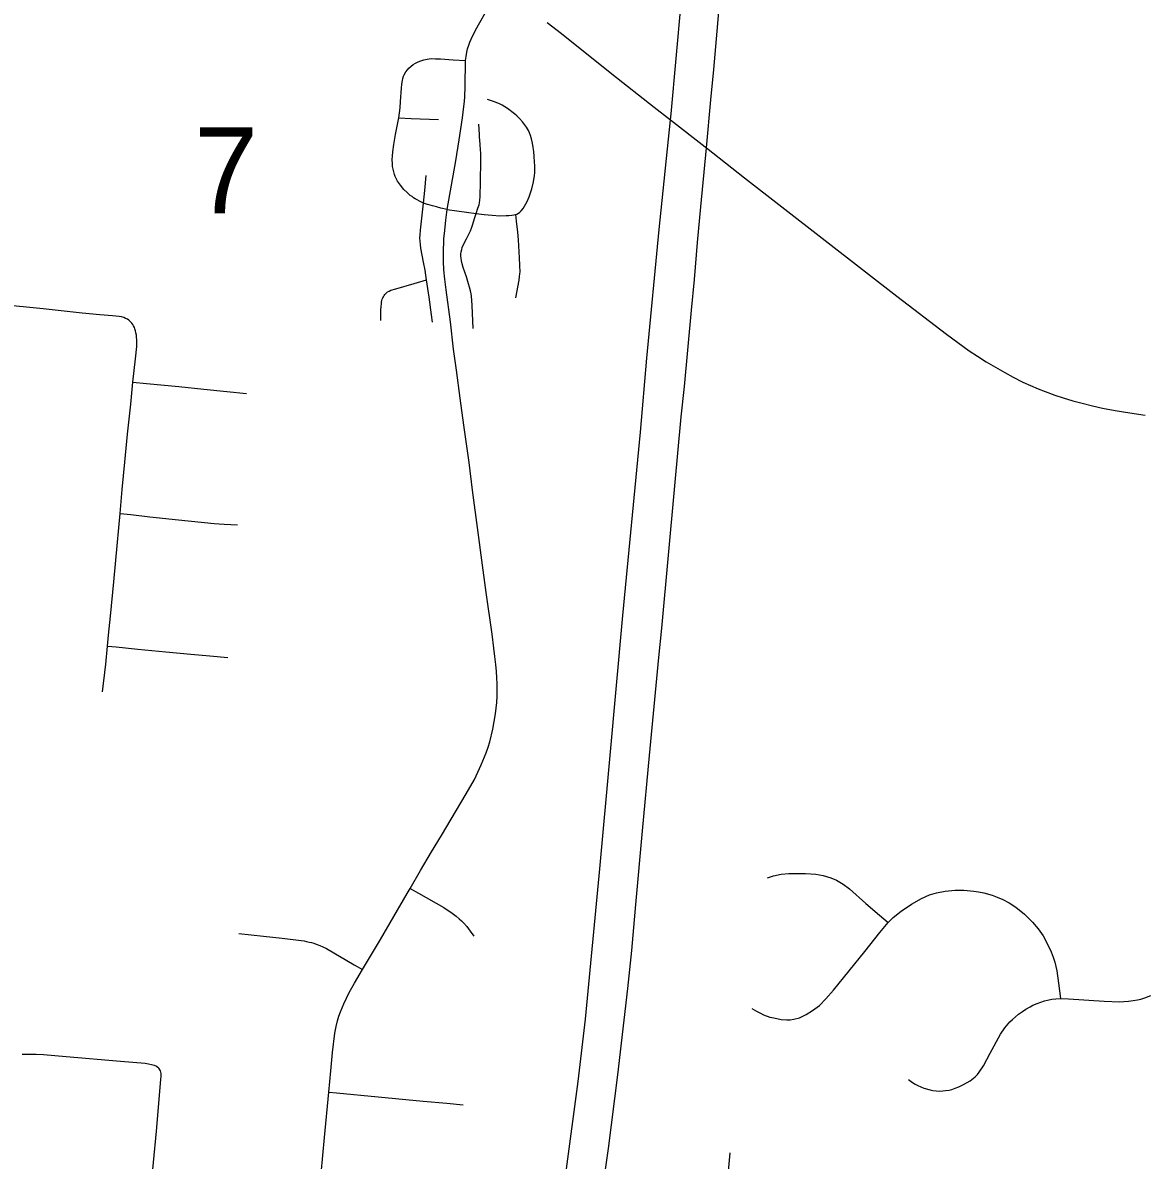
# Model space of a CAD drawing. Extents: x 0 to 34, y 0 to 22.
# Drawn here: x 4.021 to 4.566, y 16.47 to 17.023 of the extents above; entities that cross this region are included whole.
import ezdxf

# ---------------------------------------------------------------- set-up
doc = ezdxf.new("R2010")
doc.units = 0
for name, color, linetype in [('GM_X_City_Street', 7, 'Continuous'), ('GM_X_County_Road', 7, 'Continuous'), ('GM_X_Interstate_Route', 7, 'Continuous'), ('GM_X_Section_Text', 7, 'Continuous')]:
    doc.layers.add(name, color=color, linetype=linetype)

msp = doc.modelspace()

# ---------------------------------------------------------------- linework, layer by layer
at = {"layer": 'GM_X_City_Street'}
msp.add_line((4.22747, 16.93228), (4.24148, 16.93032), dxfattribs=at)
for points in [[(4.16624, 16.46393), (4.16781, 16.48144), (4.16993, 16.50342), (4.17093, 16.51375), (4.17183, 16.52271), (4.17298, 16.53216), (4.17356, 16.53536), (4.17422, 16.53816), (4.17487, 16.5403), (4.1757, 16.54251), (4.17734, 16.54638), (4.17858, 16.54918), (4.17989, 16.55189), (4.18244, 16.55641), (4.18634, 16.56298), (4.19502, 16.5777), (4.20799, 16.59994), (4.20943, 16.60241), (4.21449, 16.61113), (4.2198, 16.62021), (4.22469, 16.62817), (4.22937, 16.63616), (4.23676, 16.6484), (4.2408, 16.65543), (4.24401, 16.66245), (4.24639, 16.66829), (4.24738, 16.67108), (4.24812, 16.67363), (4.24968, 16.67979), (4.251, 16.68728), (4.25133, 16.69007), (4.25157, 16.6927), (4.25174, 16.69591), (4.25182, 16.69878), (4.25174, 16.70191), (4.25165, 16.7047), (4.25149, 16.70782), (4.25116, 16.71119), (4.25067, 16.71506), (4.25017, 16.71908), (4.24935, 16.72591), (4.24647, 16.74613), (4.24425, 16.76183), (4.24245, 16.77539), (4.23969, 16.79591), (4.23809, 16.80942), (4.23562, 16.82743), (4.23382, 16.84058), (4.23192, 16.85423), (4.23061, 16.8645), (4.22904, 16.87774), (4.22691, 16.89319), (4.22625, 16.89837), (4.22584, 16.90289), (4.22568, 16.90709), (4.22568, 16.91103), (4.22592, 16.9181), (4.22625, 16.92204), (4.22674, 16.92714), (4.22747, 16.93228), (4.2316, 16.95599), (4.23332, 16.96618), (4.23488, 16.97687), (4.23562, 16.98238), (4.23587, 16.98468), (4.23603, 16.98723), (4.2362, 16.99191), (4.23644, 17.00462), (4.23661, 17.00663), (4.23694, 17.00869), (4.23735, 17.01033), (4.23793, 17.01218), (4.2385, 17.01362), (4.23904, 17.01498), (4.24126, 17.01932), (4.2482, 17.0317)], [(4.20392, 16.9768), (4.20431, 16.9792), (4.20456, 16.98171), (4.20476, 16.98471), (4.20528, 16.99129), (4.20546, 16.9931), (4.20571, 16.99502), (4.20591, 16.99597), (4.20624, 16.997), (4.20653, 16.99769), (4.20731, 16.99909), (4.20813, 17.00012), (4.20887, 17.00094), (4.2099, 17.00189), (4.21099, 17.00275), (4.21212, 17.00341), (4.21344, 17.00407), (4.21462, 17.00452), (4.21614, 17.00497), (4.2177, 17.00535), (4.21874, 17.0055), (4.21967, 17.00557), (4.22182, 17.00555), (4.22416, 17.00542), (4.2304, 17.00501), (4.23644, 17.00462)], [(4.26076, 16.92987), (4.26137, 16.93008), (4.26211, 16.93045), (4.26281, 16.93098), (4.26347, 16.93164), (4.26429, 16.93275), (4.26503, 16.9339), (4.26627, 16.93617), (4.26727, 16.93843), (4.26799, 16.94031), (4.26856, 16.94229), (4.26935, 16.94573), (4.26984, 16.94874), (4.27, 16.95005), (4.27009, 16.95125), (4.27009, 16.95342), (4.26995, 16.95546), (4.26976, 16.95799), (4.26951, 16.9604), (4.26922, 16.96247), (4.26889, 16.96456), (4.26844, 16.96653), (4.26795, 16.96822), (4.26743, 16.96958), (4.26696, 16.97064), (4.26655, 16.97147), (4.26605, 16.97229), (4.26556, 16.97294), (4.26404, 16.97488), (4.26264, 16.97648), (4.26129, 16.97775), (4.26018, 16.97869), (4.25679, 16.98139), (4.25553, 16.98223), (4.25415, 16.98302), (4.25258, 16.98376), (4.25163, 16.98417), (4.25046, 16.98462), (4.24703, 16.98573)], [(4.21604, 16.93543), (4.21409, 16.93629), (4.21281, 16.9369), (4.21195, 16.9374), (4.21117, 16.93794), (4.21039, 16.93851), (4.20953, 16.93913), (4.208, 16.94048), (4.20649, 16.94201), (4.20472, 16.94414), (4.20341, 16.94599), (4.20267, 16.94731), (4.20221, 16.94833), (4.20188, 16.9492), (4.20151, 16.95055), (4.2012, 16.95184), (4.20098, 16.95322), (4.20085, 16.95441), (4.20082, 16.9566), (4.20089, 16.95826), (4.20106, 16.96021), (4.20156, 16.96387), (4.20242, 16.96872), (4.2032, 16.97283), (4.20392, 16.9768)], [(4.20392, 16.9768), (4.20992, 16.97655), (4.22327, 16.97597)], [(4.24148, 16.93032), (4.24243, 16.93297), (4.24292, 16.93462), (4.24312, 16.93556), (4.24329, 16.93687), (4.24341, 16.93835), (4.24353, 16.94053), (4.24367, 16.94376), (4.24388, 16.95796), (4.2438, 16.9596), (4.24371, 16.96125), (4.2435, 16.96388), (4.2433, 16.96598), (4.24317, 16.96746), (4.24309, 16.96869), (4.24291, 16.97379)], [(4.21604, 16.93543), (4.21661, 16.94154), (4.2173, 16.94887)], [(4.2175, 16.89806), (4.21717, 16.90042), (4.21676, 16.90281), (4.21602, 16.90671), (4.21475, 16.91354), (4.21446, 16.91534), (4.21431, 16.91682), (4.21423, 16.91843), (4.21429, 16.92003), (4.21443, 16.92222), (4.21604, 16.93543)], [(4.22747, 16.93228), (4.22441, 16.933), (4.22231, 16.93349), (4.22034, 16.93399), (4.21919, 16.93432), (4.21792, 16.93473), (4.21604, 16.93543)], [(4.24006, 16.87445), (4.23961, 16.88562), (4.23946, 16.88813), (4.23927, 16.89023), (4.23911, 16.89134), (4.23882, 16.89282), (4.23833, 16.89455), (4.23784, 16.89611), (4.23677, 16.89952), (4.23525, 16.90408), (4.23471, 16.90589), (4.23438, 16.90736), (4.23418, 16.9086), (4.2341, 16.90967), (4.23413, 16.91066), (4.23426, 16.91172), (4.23451, 16.91288), (4.23479, 16.91378), (4.23541, 16.91522), (4.23677, 16.91801), (4.23885, 16.92195), (4.23935, 16.92319), (4.23979, 16.92459), (4.24091, 16.92837), (4.24148, 16.93032)], [(4.24148, 16.93032), (4.24537, 16.92985), (4.24926, 16.9295), (4.25309, 16.92927), (4.25611, 16.9293), (4.25738, 16.92938), (4.25894, 16.9295), (4.25976, 16.92962), (4.26076, 16.92987)], [(4.26081, 16.88938), (4.26238, 16.89798), (4.26266, 16.89977), (4.26278, 16.90103), (4.26286, 16.90206), (4.26285, 16.90282), (4.26283, 16.90408), (4.26277, 16.90513), (4.26254, 16.90886), (4.26211, 16.91748), (4.26178, 16.9213), (4.26114, 16.92668), (4.26076, 16.92987)], [(4.19525, 16.8784), (4.19528, 16.88329), (4.19536, 16.88514), (4.1955, 16.88639), (4.19561, 16.8872), (4.19577, 16.8881), (4.19597, 16.88875), (4.19622, 16.88933), (4.19647, 16.88991), (4.1968, 16.89044), (4.19717, 16.89102), (4.19799, 16.89184), (4.19852, 16.89223), (4.19927, 16.89266), (4.20015, 16.89305), (4.20252, 16.89377), (4.2114, 16.89631), (4.2175, 16.89806)], [(4.22029, 16.87749), (4.21977, 16.88116), (4.21865, 16.88976), (4.2175, 16.89806)], [(4.07371, 16.87771), (4.07283, 16.87845), (4.07215, 16.87895), (4.07131, 16.8794), (4.07043, 16.87977), (4.06933, 16.88006), (4.06812, 16.88026), (4.065, 16.88059), (4.05883, 16.88117), (4.0502, 16.88199), (4.03121, 16.88396), (4.00989, 16.88604)], [(4.06014, 16.69798), (4.06162, 16.71138), (4.06249, 16.72018), (4.06302, 16.72552), (4.06392, 16.73472), (4.06549, 16.75141), (4.06647, 16.76193), (4.06866, 16.78464), (4.06968, 16.79621), (4.07091, 16.80945), (4.07223, 16.82309), (4.07379, 16.83773), (4.07487, 16.84842), (4.07609, 16.85967), (4.07669, 16.86567), (4.07678, 16.86694), (4.07678, 16.86789), (4.07678, 16.86896), (4.07665, 16.87032), (4.07653, 16.8713), (4.07632, 16.87237), (4.07607, 16.8734), (4.07583, 16.87426), (4.07554, 16.875), (4.07517, 16.87574), (4.07476, 16.8764), (4.07427, 16.8771), (4.07371, 16.87771)], [(4.07487, 16.84842), (4.08148, 16.84776), (4.09716, 16.84622), (4.10927, 16.84497), (4.12045, 16.84382), (4.12999, 16.84283)], [(4.06866, 16.78464), (4.07381, 16.78405), (4.0831, 16.78299), (4.097, 16.78143), (4.11434, 16.7797), (4.11919, 16.77937), (4.12569, 16.77904)], [(4.06249, 16.72018), (4.06663, 16.71976), (4.07715, 16.71869), (4.0908, 16.71737), (4.10296, 16.71631), (4.11217, 16.71549), (4.12101, 16.71463)], [(4.38301, 16.60765), (4.38599, 16.60858), (4.38964, 16.60937), (4.39337, 16.60972), (4.39741, 16.60972), (4.40147, 16.60965), (4.40645, 16.60929), (4.41014, 16.60867), (4.41374, 16.60763), (4.41661, 16.60642), (4.41985, 16.60455), (4.42284, 16.6023), (4.43072, 16.59518), (4.43737, 16.58951), (4.44166, 16.58585)], [(4.20943, 16.60241), (4.21347, 16.60012), (4.22577, 16.59311), (4.22996, 16.59042), (4.23178, 16.58902), (4.23336, 16.58769), (4.23446, 16.58668), (4.23559, 16.58552), (4.237, 16.58392), (4.23869, 16.58162), (4.24041, 16.57919)], [(4.37546, 16.54414), (4.37777, 16.54278), (4.37957, 16.5418), (4.38116, 16.54104), (4.38418, 16.53995), (4.38614, 16.53949), (4.38962, 16.53878), (4.39238, 16.53853), (4.39397, 16.53862), (4.3959, 16.53887), (4.3985, 16.53962), (4.40177, 16.54113), (4.40495, 16.54306), (4.40827, 16.54555), (4.41141, 16.54873), (4.41501, 16.55308), (4.43031, 16.57182), (4.43767, 16.58104), (4.44166, 16.58585), (4.44414, 16.58828), (4.44789, 16.59144), (4.45301, 16.59481), (4.45783, 16.59749), (4.4617, 16.59924), (4.46515, 16.60031), (4.46932, 16.60111), (4.47419, 16.60158), (4.47845, 16.60161), (4.48331, 16.60118), (4.48552, 16.60084), (4.48811, 16.6003), (4.49218, 16.59912), (4.49456, 16.59816), (4.49728, 16.59702), (4.50034, 16.5954), (4.5037, 16.59331), (4.50781, 16.58997), (4.51172, 16.58607), (4.51448, 16.58285), (4.51687, 16.57934), (4.51923, 16.57506), (4.52078, 16.5717), (4.52178, 16.56902), (4.52258, 16.56657), (4.5235, 16.56242), (4.52436, 16.55634), (4.52539, 16.54892)], [(4.1263, 16.58054), (4.13822, 16.57922), (4.14728, 16.57825), (4.15647, 16.57717), (4.15797, 16.57692), (4.15916, 16.57667), (4.16039, 16.57639), (4.16161, 16.5761), (4.16265, 16.57581), (4.16384, 16.5754), (4.16563, 16.5747), (4.16711, 16.57404), (4.16889, 16.57318), (4.18232, 16.56533), (4.18634, 16.56298)], [(4.45145, 16.50968), (4.45345, 16.50819), (4.45478, 16.5074), (4.45612, 16.50661), (4.45898, 16.50539), (4.46196, 16.50453), (4.46339, 16.5042), (4.46503, 16.50406), (4.46662, 16.50398), (4.46814, 16.50405), (4.46951, 16.5042), (4.47122, 16.50449), (4.47257, 16.50482), (4.47421, 16.50533), (4.4759, 16.50607), (4.47817, 16.50713), (4.48141, 16.50897), (4.48383, 16.51092), (4.48496, 16.51201), (4.48591, 16.51322), (4.48799, 16.51631), (4.49118, 16.52236), (4.49625, 16.53163), (4.49833, 16.53472), (4.50075, 16.53755), (4.50209, 16.53881), (4.50348, 16.54009), (4.50501, 16.5413), (4.50695, 16.5427), (4.50856, 16.54374), (4.51067, 16.54496), (4.51198, 16.54565), (4.51402, 16.54658), (4.51579, 16.54724), (4.51755, 16.5478), (4.51899, 16.54813), (4.52119, 16.54859), (4.52303, 16.5488), (4.52539, 16.54892), (4.52925, 16.54886), (4.54662, 16.5477), (4.55408, 16.54741), (4.55605, 16.54747), (4.55842, 16.54765), (4.56066, 16.548), (4.56272, 16.54831), (4.56443, 16.54871), (4.56633, 16.54925), (4.56922, 16.55038)], [(4.02103, 16.52189), (4.02454, 16.52195), (4.02778, 16.52198), (4.03136, 16.52181), (4.04249, 16.52084), (4.0688, 16.51852), (4.08083, 16.51746), (4.08234, 16.51725), (4.08389, 16.51695), (4.08456, 16.5168), (4.08522, 16.51659), (4.08621, 16.51609), (4.08694, 16.51557), (4.08748, 16.51503)], [(4.07876, 16.40256), (4.07928, 16.40824), (4.08341, 16.45394), (4.08487, 16.46934), (4.08627, 16.48454), (4.08844, 16.50953), (4.08855, 16.51117), (4.08855, 16.51248), (4.08842, 16.51314), (4.08817, 16.51388), (4.08748, 16.51503)], [(4.16993, 16.50342), (4.17364, 16.50308), (4.19395, 16.50119), (4.21581, 16.49913), (4.22732, 16.49806), (4.23529, 16.49732)], [(4.36474, 16.47402), (4.36354, 16.46149)]]:
    msp.add_lwpolyline(points, dxfattribs=at)
at = {"layer": 'GM_X_County_Road'}
msp.add_lwpolyline([(4.27596, 17.02314), (4.28295, 17.01772), (4.30744, 16.99823), (4.32799, 16.98204), (4.33594, 16.97583), (4.35283, 16.96264), (4.35338, 16.96221), (4.37187, 16.94769), (4.40959, 16.91835), (4.43063, 16.90195), (4.44586, 16.89018), (4.46996, 16.87166), (4.481, 16.86369), (4.485, 16.86096), (4.48925, 16.85825), (4.49371, 16.85562), (4.49835, 16.85301), (4.50234, 16.85084), (4.50712, 16.84844), (4.51081, 16.84674), (4.51444, 16.84517), (4.51796, 16.84378), (4.52252, 16.84211), (4.52667, 16.84074), (4.53135, 16.83932), (4.5358, 16.83811), (4.54092, 16.83686), (4.54574, 16.8358), (4.55182, 16.8346), (4.55907, 16.83342), (4.56652, 16.8324)], dxfattribs=at)
at = {"layer": 'GM_X_Interstate_Route'}
for points in [[(4.30348, 16.46018), (4.30576, 16.47616), (4.31038, 16.51186), (4.31518, 16.5538), (4.31707, 16.57232), (4.31914, 16.59458), (4.3224, 16.63046), (4.3258, 16.66696), (4.33032, 16.71458), (4.33168, 16.7288), (4.33797, 16.79808), (4.34116, 16.83149), (4.34274, 16.84632), (4.3462, 16.8834), (4.34754, 16.89825), (4.34906, 16.91619), (4.35068, 16.93352), (4.35338, 16.96221), (4.35557, 16.98548), (4.35695, 17.00033), (4.35855, 17.01889), (4.36105, 17.04737)], [(4.28504, 16.46372), (4.29108, 16.5087), (4.29457, 16.53897), (4.30168, 16.61195), (4.30643, 16.66517), (4.31284, 16.73507), (4.32133, 16.82413), (4.32438, 16.86003), (4.33035, 16.92248), (4.33594, 16.97583), (4.33624, 16.97871), (4.34116, 17.03256)]]:
    msp.add_lwpolyline(points, dxfattribs=at)

# ---------------------------------------------------------------- texts
at = {"layer": 'GM_X_Section_Text'}
msp.add_text('7', height=0.04186, rotation=0, dxfattribs=at).set_placement((4.10448, 16.93041))

doc.saveas('drawing.dxf')
